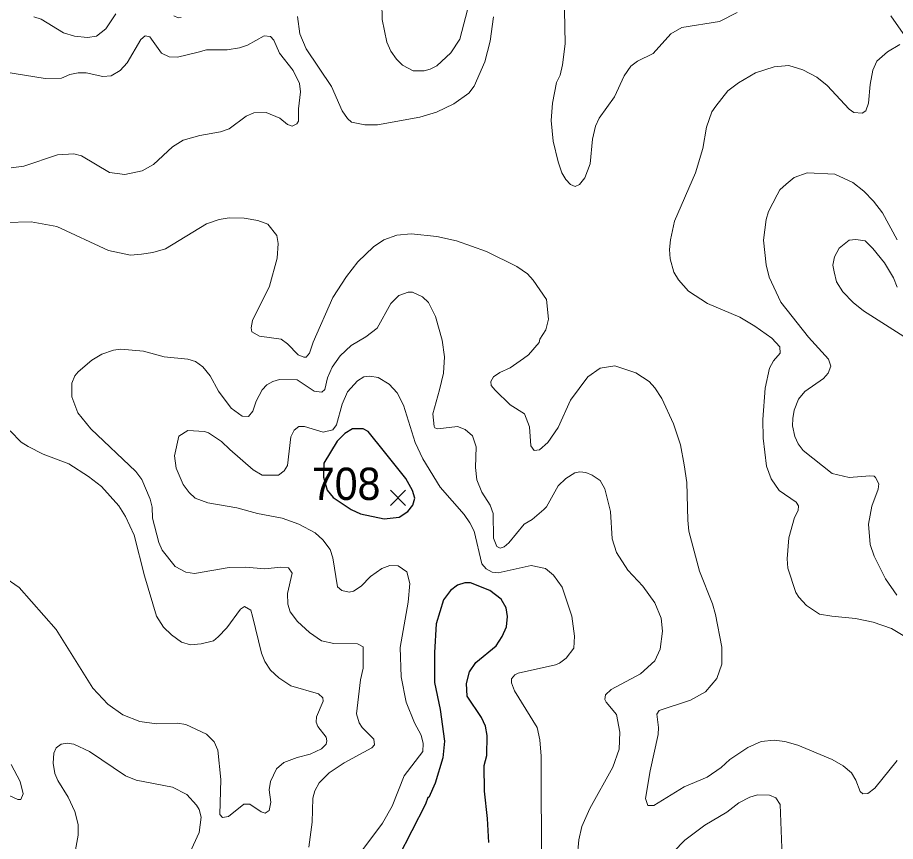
# Model space of a CAD drawing. Extents: x 294.2 to 320.3, y 7482.7 to 7510.7.
# Drawn here: x 303.519 to 305.694, y 7495.019 to 7497.059 of the extents above; entities that cross this region are included whole.
import ezdxf
from ezdxf.enums import TextEntityAlignment as Align

# ---------------------------------------------------------------- set-up
doc = ezdxf.new("R2010")
doc.units = 0
doc.header["$LTSCALE"] = 0.032
for name, color, linetype, lineweight in [('1', 7, 'Continuous', 25), ('2', 7, 'Continuous', 13), ('21', 7, 'Continuous', 25)]:
    doc.layers.add(name, color=color, linetype=linetype, lineweight=lineweight)
doc.layers.add('61', color=7, linetype='Continuous')

msp = doc.modelspace()

# ---------------------------------------------------------------- linework, layer by layer
at = {"layer": '1'}
msp.add_lwpolyline([(304.4287, 7495.9834), (304.3882, 7496.0339), (304.3754, 7496.0403), (304.3494, 7496.0407), (304.3305, 7496.0294), (304.3109, 7496.0097), (304.2778, 7495.9553), (304.277, 7495.9206), (304.286, 7495.8889), (304.3014, 7495.8702), (304.3461, 7495.8407), (304.3687, 7495.8302), (304.4278, 7495.8175), (304.4648, 7495.822), (304.4859, 7495.836), (304.4988, 7495.8511), (304.5034, 7495.8685), (304.4973, 7495.8881), (304.4815, 7495.9176)], close=True, dxfattribs=at)
for points in [[(304.6759, 7495.143), (304.6755, 7495.2071), (304.6815, 7495.2313), (304.6823, 7495.2811), (304.6785, 7495.3038), (304.669, 7495.3257), (304.6335, 7495.3785), (304.6312, 7495.4102), (304.6388, 7495.4389), (304.6542, 7495.4616), (304.7048, 7495.5031), (304.72, 7495.5265), (304.7305, 7495.5499), (304.7328, 7495.5756), (304.7301, 7495.5975), (304.7173, 7495.6187), (304.6893, 7495.6398), (304.6417, 7495.6594), (304.6274, 7495.6594), (304.6088, 7495.6534), (304.5922, 7495.6405), (304.5741, 7495.6171), (304.5567, 7495.5574), (304.5518, 7495.4865), (304.5525, 7495.4125), (304.5665, 7495.3452), (304.5771, 7495.2667), (304.5727, 7495.2256), (304.5536, 7495.1631), (304.5383, 7495.1273), (304.5357, 7495.1273), (304.53, 7495.1107), (304.4284, 7494.9128)], [(304.6864, 7495.0162), (304.6838, 7495.0756), (304.6759, 7495.143)]]:
    msp.add_lwpolyline(points, dxfattribs=at)
at = {"layer": '2'}
for points in [[(304.6385, 7497.0977), (304.6149, 7497.0057), (304.5925, 7496.9719), (304.5581, 7496.9399), (304.5415, 7496.931), (304.5262, 7496.9272), (304.4993, 7496.9272), (304.4731, 7496.9412), (304.4584, 7496.9565), (304.4444, 7496.9757), (304.4342, 7496.998), (304.4227, 7497.0542), (304.4208, 7497.1411)], [(305.3019, 7497.0714), (305.2578, 7497.0498), (305.1646, 7497.0344), (305.1378, 7497.0191), (305.0937, 7496.9699), (305.0548, 7496.9508), (305.0388, 7496.9387), (305.0216, 7496.9151), (304.998, 7496.8627), (304.9603, 7496.8097), (304.9507, 7496.7899), (304.9437, 7496.758), (304.938, 7496.6967), (304.9245, 7496.6622), (304.9111, 7496.6456), (304.9003, 7496.6411), (304.8894, 7496.6456), (304.8779, 7496.6584), (304.8677, 7496.675), (304.8581, 7496.7018), (304.846, 7496.7529), (304.8415, 7496.804), (304.8441, 7496.8474), (304.8543, 7496.8985), (304.8632, 7496.9163), (304.869, 7496.9419), (304.876, 7496.9942), (304.8741, 7497.0772)], [(303.7625, 7497.0683), (303.7382, 7497.0312), (303.7146, 7497.0133), (303.6923, 7497.0102), (303.6604, 7497.0133), (303.6336, 7497.0217), (303.578, 7497.0555), (303.5595, 7497.0606)], [(303.9247, 7497.0593), (303.917, 7497.0587), (303.9068, 7497.0631)], [(304.5159, 7496.8123), (304.4112, 7496.7937), (304.3793, 7496.7931), (304.3467, 7496.8001), (304.3365, 7496.809), (304.3231, 7496.8282), (304.2969, 7496.8882), (304.2344, 7496.9821), (304.2184, 7497.0185), (304.2126, 7497.0619)], [(304.6985, 7497.0606), (304.6902, 7497.0006)], [(305.7131, 7497.0197), (305.6824, 7497.0632)], [(303.4854, 7496.9246), (303.5876, 7496.908), (303.6285, 7496.9093), (303.6489, 7496.9182), (303.6693, 7496.9227), (303.6897, 7496.9221), (303.7306, 7496.9131), (303.751, 7496.915), (303.7734, 7496.9278), (303.7906, 7496.947), (303.8251, 7497.0051), (303.8353, 7497.014), (303.8474, 7497.0114), (303.8762, 7496.9706), (303.8953, 7496.9623), (303.9158, 7496.961), (303.9668, 7496.9737), (303.9873, 7496.9789), (304.0384, 7496.9789), (304.069, 7496.984), (304.0894, 7496.991), (304.1303, 7497.014), (304.1463, 7497.0121), (304.1545, 7497.0032), (304.168, 7496.9712), (304.2018, 7496.9278), (304.2178, 7496.8959), (304.2203, 7496.8755), (304.2152, 7496.8333), (304.2152, 7496.8027), (304.2114, 7496.7956), (304.1993, 7496.7899), (304.1877, 7496.7944), (304.1692, 7496.8103), (304.1354, 7496.8243), (304.1048, 7496.8231), (304.0856, 7496.8148), (304.0435, 7496.7835), (304.0218, 7496.7758), (303.9707, 7496.7669), (303.9298, 7496.7554), (303.903, 7496.7388), (303.8558, 7496.6954), (303.8277, 7496.6794), (303.7855, 7496.6705), (303.7472, 7496.6756), (303.6776, 7496.7171), (303.6591, 7496.7216), (303.6182, 7496.719), (303.5352, 7496.6915), (303.5033, 7496.6871)], [(304.6902, 7497.0006), (304.6768, 7496.9495), (304.6506, 7496.8895), (304.6372, 7496.8716), (304.6002, 7496.8455), (304.5568, 7496.825), (304.5159, 7496.8123)], [(305.761, 7495.4995), (305.6843, 7495.5461), (305.639, 7495.5615), (305.595, 7495.5711), (305.5362, 7495.5762), (305.5062, 7495.5819), (305.4737, 7495.603), (305.4545, 7495.6234), (305.4475, 7495.6355), (305.427, 7495.6956), (305.4258, 7495.7185), (305.4302, 7495.7709), (305.4436, 7495.8207), (305.4526, 7495.8386), (305.4539, 7495.8501), (305.4481, 7495.859), (305.406, 7495.8877), (305.3862, 7495.9165), (305.3747, 7495.9484), (305.3664, 7496.0174), (305.3657, 7496.0633), (305.3709, 7496.1412), (305.3823, 7496.191), (305.3919, 7496.2089), (305.4085, 7496.228), (305.4079, 7496.2434), (305.3881, 7496.265), (305.346, 7496.2951), (305.3082, 7496.3174), (305.2285, 7496.3513), (305.1812, 7496.3819), (305.1569, 7496.4094), (305.1454, 7496.4285), (305.1359, 7496.4617), (305.1339, 7496.4847), (305.1365, 7496.509), (305.1467, 7496.555), (305.1985, 7496.675), (305.2169, 7496.735), (305.2259, 7496.788), (305.2393, 7496.8257), (305.2489, 7496.8397), (305.2789, 7496.8774), (305.3051, 7496.8978), (305.3472, 7496.9227), (305.3932, 7496.9374), (305.4302, 7496.9405), (305.4647, 7496.9297), (305.4992, 7496.9112), (305.5247, 7496.8908), (305.5796, 7496.8327), (305.5911, 7496.8243), (305.6116, 7496.8225), (305.6205, 7496.8282), (305.6275, 7496.8474), (305.6313, 7496.8933), (305.6383, 7496.9291), (305.6479, 7496.9508), (305.6741, 7496.9744), (305.7048, 7496.9923)], [(305.6447, 7495.9203), (305.6409, 7495.9235), (305.6307, 7495.9241), (305.5796, 7495.9203), (305.5375, 7495.9299), (305.4653, 7495.9873), (305.4532, 7496.0033), (305.4449, 7496.0212), (305.4391, 7496.048), (305.4398, 7496.0659), (305.443, 7496.0869), (305.4539, 7496.1144), (305.4692, 7496.1329), (305.5158, 7496.1655), (305.5273, 7496.1782), (305.5336, 7496.1961), (305.5279, 7496.2134), (305.4787, 7496.2676), (305.4104, 7496.3545), (305.3811, 7496.4158), (305.3734, 7496.4464), (305.367, 7496.5077), (305.3734, 7496.5588), (305.3798, 7496.5792), (305.4008, 7496.6201), (305.4079, 7496.6322), (305.4232, 7496.6468), (305.443, 7496.6628), (305.4749, 7496.6749), (305.5439, 7496.6711), (305.5886, 7496.6507), (305.616, 7496.6296), (305.6396, 7496.6047), (305.662, 7496.5754), (305.6978, 7496.509)], [(303.4893, 7496.5518), (303.5531, 7496.5536), (303.617, 7496.5415), (303.7447, 7496.4821), (303.7996, 7496.4706), (303.8264, 7496.4732), (303.8545, 7496.477), (303.8857, 7496.486), (303.9872, 7496.5479), (304.0192, 7496.5587), (304.0435, 7496.5632), (304.0805, 7496.5626), (304.115, 7496.5569), (304.1392, 7496.5473), (304.1616, 7496.5192), (304.1647, 7496.5), (304.1622, 7496.463), (304.1437, 7496.3941), (304.1016, 7496.3085), (304.0983, 7496.2906), (304.0996, 7496.2804), (304.1188, 7496.2701), (304.1724, 7496.2625), (304.1884, 7496.251), (304.2146, 7496.2236), (304.2286, 7496.2178), (304.2344, 7496.2178), (304.2426, 7496.2281), (304.2516, 7496.2549), (304.3001, 7496.366), (304.334, 7496.4176), (304.3627, 7496.4541), (304.401, 7496.4917), (304.4266, 7496.5083), (304.4585, 7496.5204), (304.4942, 7496.5237), (304.5581, 7496.5166), (304.6066, 7496.5058), (304.6807, 7496.4796), (304.756, 7496.4425), (304.7822, 7496.4241)], [(305.6978, 7496.3915), (305.6888, 7496.4145), (305.6671, 7496.4515), (305.6383, 7496.4873), (305.6185, 7496.5064), (305.5962, 7496.5096), (305.579, 7496.5077), (305.5547, 7496.4879), (305.5432, 7496.4668), (305.5387, 7496.4458), (305.542, 7496.4298), (305.5483, 7496.4043), (305.5636, 7496.38), (305.5892, 7496.3532), (305.6147, 7496.3327), (305.7418, 7496.2523)], [(304.7822, 7496.4241), (304.7968, 7496.4087), (304.8294, 7496.3609), (304.8345, 7496.3123), (304.8281, 7496.2855), (304.8128, 7496.2625), (304.8115, 7496.2548)], [(304.2413, 7495.0047), (304.249, 7495.066), (304.251, 7495.126), (304.2554, 7495.1439), (304.2669, 7495.1637), (304.2912, 7495.1886), (304.3282, 7495.2135), (304.3972, 7495.2505), (304.4035, 7495.2575), (304.4016, 7495.2722), (304.3729, 7495.301), (304.3652, 7495.3125), (304.3588, 7495.3348), (304.369, 7495.4185), (304.3754, 7495.4478), (304.3754, 7495.5008), (304.3614, 7495.5078), (304.3027, 7495.5085), (304.272, 7495.5155), (304.2426, 7495.5359), (304.2127, 7495.5634), (304.1948, 7495.587), (304.189, 7495.6062), (304.1877, 7495.633), (304.1999, 7495.6828), (304.1903, 7495.6962), (304.1712, 7495.6981), (304.1316, 7495.6942), (304.0843, 7495.6981), (304.0435, 7495.6968), (303.9579, 7495.6821), (303.9362, 7495.6853), (303.91, 7495.6993), (303.8774, 7495.7403), (303.8692, 7495.7594), (303.8538, 7495.8194), (303.8526, 7495.8462), (303.848, 7495.8667), (303.8276, 7495.9152), (303.8123, 7495.935), (303.7012, 7496.0403), (303.6687, 7496.0799), (303.6539, 7496.1195), (303.6539, 7496.1533), (303.6616, 7496.1719), (303.6699, 7496.1814), (303.7038, 7496.2108), (303.728, 7496.2255), (303.7574, 7496.2351), (303.7753, 7496.2376), (303.8315, 7496.2331), (303.8826, 7496.2191), (303.9413, 7496.2134), (303.9605, 7496.207), (303.9783, 7496.1942), (303.9968, 7496.1719), (304.0173, 7496.1336), (304.0485, 7496.0914), (304.0754, 7496.0716), (304.0913, 7496.0709), (304.1022, 7496.0844), (304.1105, 7496.1093), (304.1252, 7496.1374), (304.1373, 7496.1495), (304.1514, 7496.1578), (304.1686, 7496.1629), (304.212, 7496.1616), (304.2542, 7496.1342), (304.2733, 7496.1316), (304.2803, 7496.138), (304.2873, 7496.1668), (304.2988, 7496.1936), (304.3186, 7496.2217), (304.3454, 7496.2466), (304.3825, 7496.2682), (304.4099, 7496.29), (304.4438, 7496.3506), (304.4642, 7496.371), (304.4866, 7496.3794), (304.4981, 7496.3794), (304.5223, 7496.3678), (304.5376, 7496.3538), (304.5549, 7496.3187), (304.5708, 7496.26), (304.5766, 7496.2191), (304.5746, 7496.1783), (304.5644, 7496.1374), (304.5478, 7496.0774)], [(304.8115, 7496.2548), (304.7853, 7496.2242), (304.7726, 7496.2146), (304.7394, 7496.1917), (304.7139, 7496.1802), (304.6985, 7496.1693), (304.6915, 7496.1578), (304.6928, 7496.1476), (304.7023, 7496.1361), (304.74, 7496.0997), (304.7752, 7496.0773), (304.7879, 7496.0454), (304.7904, 7495.9982), (304.7988, 7495.9873), (304.8122, 7495.9886), (304.8332, 7496.0071), (304.8588, 7496.0442), (304.8888, 7496.1118), (304.9316, 7496.1693), (304.9629, 7496.191), (304.9986, 7496.1968), (305.051, 7496.1795), (305.0835, 7496.1578), (305.0982, 7496.1425), (305.1155, 7496.1157), (305.1442, 7496.0531), (305.1614, 7496.0008), (305.1704, 7495.951), (305.1774, 7495.9075), (305.1793, 7495.8143), (305.1825, 7495.7875), (305.2087, 7495.6879), (305.2406, 7495.6075), (305.2483, 7495.5806), (305.2642, 7495.5002), (305.2642, 7495.458), (305.2514, 7495.4223), (305.2234, 7495.3891), (305.1863, 7495.3686), (305.1084, 7495.3431), (305.1033, 7495.3342), (305.1071, 7495.301), (305.1058, 7495.2831), (305.0867, 7495.1937), (305.0752, 7495.1248), (305.0803, 7495.1075), (305.0957, 7495.1075), (305.171, 7495.1541), (305.2272, 7495.1778), (305.2623, 7495.202), (305.2833, 7495.2218), (305.3281, 7495.2512), (305.3613, 7495.2659), (305.3932, 7495.2697), (305.42, 7495.2665), (305.4519, 7495.2569), (305.5375, 7495.2212), (305.5643, 7495.2058), (305.5847, 7495.1886), (305.5962, 7495.1707), (305.6064, 7495.142), (305.6128, 7495.1369), (305.6256, 7495.1375), (305.6428, 7495.1503), (305.6984, 7495.2193)], [(304.7503, 7495.3916), (304.7426, 7495.4114), (304.7432, 7495.421), (304.7509, 7495.4312), (304.7598, 7495.4357), (304.8518, 7495.4561), (304.862, 7495.46), (304.8786, 7495.4727), (304.8971, 7495.4976), (304.899, 7495.527), (304.8926, 7495.5768), (304.8683, 7495.6483), (304.8466, 7495.6783), (304.8268, 7495.6949), (304.7918, 7495.7019), (304.71, 7495.684), (304.6947, 7495.6853), (304.68, 7495.6936), (304.6691, 7495.7064), (304.6506, 7495.7875), (304.6398, 7495.8079), (304.6257, 7495.8284), (304.5664, 7495.896), (304.523, 7495.9663), (304.5044, 7496.0071), (304.4757, 7496.0991), (304.4597, 7496.1297), (304.44, 7496.1514), (304.4125, 7496.1674), (304.3921, 7496.1712), (304.3768, 7496.1693), (304.3614, 7496.1597), (304.3365, 7496.1323), (304.3231, 7496.1016), (304.3097, 7496.0506), (304.3001, 7496.0378), (304.2765, 7496.0326), (304.2299, 7496.0461), (304.2165, 7496.0461), (304.2043, 7496.0371), (304.1967, 7496.0205), (304.1877, 7495.9497), (304.1801, 7495.9362), (304.1661, 7495.926), (304.1252, 7495.926), (304.1028, 7495.9388), (304.0454, 7495.9892), (304.0249, 7496.009), (303.9924, 7496.0308), (303.9822, 7496.0339), (303.9413, 7496.0365), (303.9189, 7496.0224), (303.9081, 7495.9739), (303.9126, 7495.9433), (303.9298, 7495.9024), (303.9445, 7495.8826), (303.9598, 7495.8685), (303.9911, 7495.8571), (304.0626, 7495.8449), (304.1137, 7495.8309), (304.175, 7495.8194), (304.2159, 7495.8047), (304.2567, 7495.783), (304.2758, 7495.7657), (304.2937, 7495.7415), (304.3001, 7495.7211), (304.3123, 7495.6496), (304.3224, 7495.64), (304.341, 7495.6362), (304.3512, 7495.6387), (304.3704, 7495.6508), (304.394, 7495.6751), (304.422, 7495.6949), (304.4419, 7495.7019), (304.4623, 7495.7013), (304.484, 7495.6866), (304.491, 7495.6573), (304.4872, 7495.6113), (304.4668, 7495.4989), (304.4693, 7495.4261), (304.4821, 7495.3636), (304.5025, 7495.3125), (304.5191, 7495.2818), (304.5242, 7495.2614), (304.523, 7495.241), (304.4769, 7495.1809), (304.447, 7495.1056), (304.4234, 7495.0635), (304.3524, 7494.969)], [(304.5478, 7496.0774), (304.551, 7496.0467), (304.5529, 7496.0428), (304.5606, 7496.0403), (304.6091, 7496.0461), (304.6283, 7496.0391), (304.6462, 7496.0231)], [(304.143, 7495.1465), (304.1456, 7495.1669), (304.1609, 7495.1988), (304.1788, 7495.2141), (304.212, 7495.2269), (304.2439, 7495.2345), (304.2726, 7495.248), (304.2842, 7495.2594), (304.2854, 7495.2678), (304.2835, 7495.2767), (304.2631, 7495.3035), (304.2592, 7495.3138), (304.2599, 7495.3272), (304.2765, 7495.3661), (304.2758, 7495.3744), (304.265, 7495.3839), (304.1967, 7495.4038), (304.1667, 7495.4235), (304.1462, 7495.4427), (304.1322, 7495.4644), (304.1239, 7495.4849), (304.1016, 7495.5768), (304.0971, 7495.5915), (304.0818, 7495.6004), (304.0716, 7495.594), (304.0377, 7495.548), (304.0166, 7495.5251), (304.0045, 7495.5155), (303.9745, 7495.5078), (303.9477, 7495.5059), (303.9259, 7495.5123), (303.9004, 7495.5302), (303.8812, 7495.5493), (303.864, 7495.5768), (303.834, 7495.6764), (303.8085, 7495.7773), (303.7868, 7495.8233), (303.7702, 7495.8501), (303.7274, 7495.8979), (303.6948, 7495.9222), (303.6463, 7495.9535), (303.5825, 7495.9777), (303.5455, 7495.9969), (303.5282, 7496.0078), (303.5014, 7496.0352)], [(304.6462, 7496.0231), (304.6551, 7495.9956), (304.6538, 7495.9446), (304.657, 7495.9139), (304.6691, 7495.8833), (304.6902, 7495.8514), (304.6972, 7495.8309), (304.6985, 7495.7696), (304.7062, 7495.7492), (304.7151, 7495.7447), (304.7247, 7495.7485), (304.7362, 7495.7581), (304.7745, 7495.8041), (304.7937, 7495.8156), (304.823, 7495.8405), (304.83, 7495.8475), (304.8581, 7495.8992), (304.8773, 7495.9177), (304.8996, 7495.9312), (304.9118, 7495.9337), (304.9271, 7495.9324), (304.9424, 7495.926), (304.9622, 7495.9126), (304.9743, 7495.8922), (304.9878, 7495.836), (304.9922, 7495.7683), (305.0031, 7495.7339), (305.0312, 7495.6905), (305.0682, 7495.6508), (305.0982, 7495.61), (305.1135, 7495.5717), (305.1173, 7495.5398), (305.111, 7495.4951), (305.0982, 7495.4663), (305.0625, 7495.4338), (304.9897, 7495.3948), (304.9756, 7495.382), (304.9743, 7495.3699), (304.9775, 7495.3636), (305.0031, 7495.3329), (305.0114, 7495.2895), (305.0095, 7495.2474), (304.9941, 7495.2027), (304.9367, 7495.1005), (304.9175, 7495.0558), (304.9099, 7495.0226), (304.9054, 7494.9779)], [(305.6409, 7495.7255), (305.6313, 7495.7543), (305.6275, 7495.8041), (305.6352, 7495.8488), (305.6511, 7495.8909), (305.6531, 7495.9043), (305.6447, 7495.9203)], [(305.6977, 7495.6285), (305.669, 7495.6687), (305.6409, 7495.7255)], [(303.4829, 7495.6758), (303.5237, 7495.6477), (303.615, 7495.5436), (303.7063, 7495.398), (303.7433, 7495.3584), (303.7804, 7495.3323), (303.8226, 7495.3157), (303.8634, 7495.3099), (303.9158, 7495.3112), (303.9362, 7495.308), (303.9873, 7495.2844), (304.0064, 7495.2652), (304.0153, 7495.2448), (304.023, 7495.172), (304.0205, 7495.0852), (304.0275, 7495.0781), (304.0422, 7495.08), (304.0798, 7495.1107)], [(304.8345, 7494.8311), (304.8249, 7494.8719), (304.8173, 7494.9434), (304.8166, 7495.2295), (304.8134, 7495.2703), (304.8064, 7495.301), (304.7503, 7495.3916)], [(303.6539, 7494.9473), (303.6693, 7495.0341), (303.6693, 7495.0609), (303.6616, 7495.0928), (303.645, 7495.1286), (303.6195, 7495.1695), (303.6118, 7495.1873), (303.608, 7495.2129), (303.6093, 7495.2371), (303.615, 7495.2505), (303.6272, 7495.2595), (303.6425, 7495.262), (303.6591, 7495.2595), (303.6974, 7495.2416), (303.7868, 7495.1809), (303.8136, 7495.1707), (303.903, 7495.1528), (303.9388, 7495.1349), (303.963, 7495.1082), (303.9694, 7495.0979), (303.9745, 7495.0788), (303.9694, 7495.0405), (303.9464, 7494.9907)], [(303.4688, 7495.1458), (303.5199, 7495.1228), (303.5276, 7495.1228), (303.5333, 7495.1363), (303.5257, 7495.1669), (303.5039, 7495.209)], [(304.0798, 7495.1107), (304.0945, 7495.1113), (304.1226, 7495.0922), (304.1329, 7495.0884), (304.143, 7495.0953), (304.1469, 7495.1158), (304.143, 7495.1465)], [(305.1442, 7494.9932), (305.1723, 7495.0219), (305.2214, 7495.059), (305.2763, 7495.0915), (305.3063, 7495.1145), (305.3332, 7495.1285), (305.3523, 7495.1337), (305.3817, 7495.1331), (305.3977, 7495.1267), (305.4085, 7495.1101), (305.413, 7494.9817)]]:
    msp.add_lwpolyline(points, dxfattribs=at)
at = {"layer": '21'}
for p, q in [((304.4431, 7495.8885), (304.4806, 7495.851)), ((304.4806, 7495.8885), (304.4431, 7495.851))]:
    msp.add_line(p, q, dxfattribs=at)

# ---------------------------------------------------------------- texts
at = {"layer": '61', "width": 0.95}
msp.add_text('708', height=0.08, dxfattribs=at).set_placement((304.3334, 7495.8644), align=Align.CENTER)

doc.saveas('drawing.dxf')
